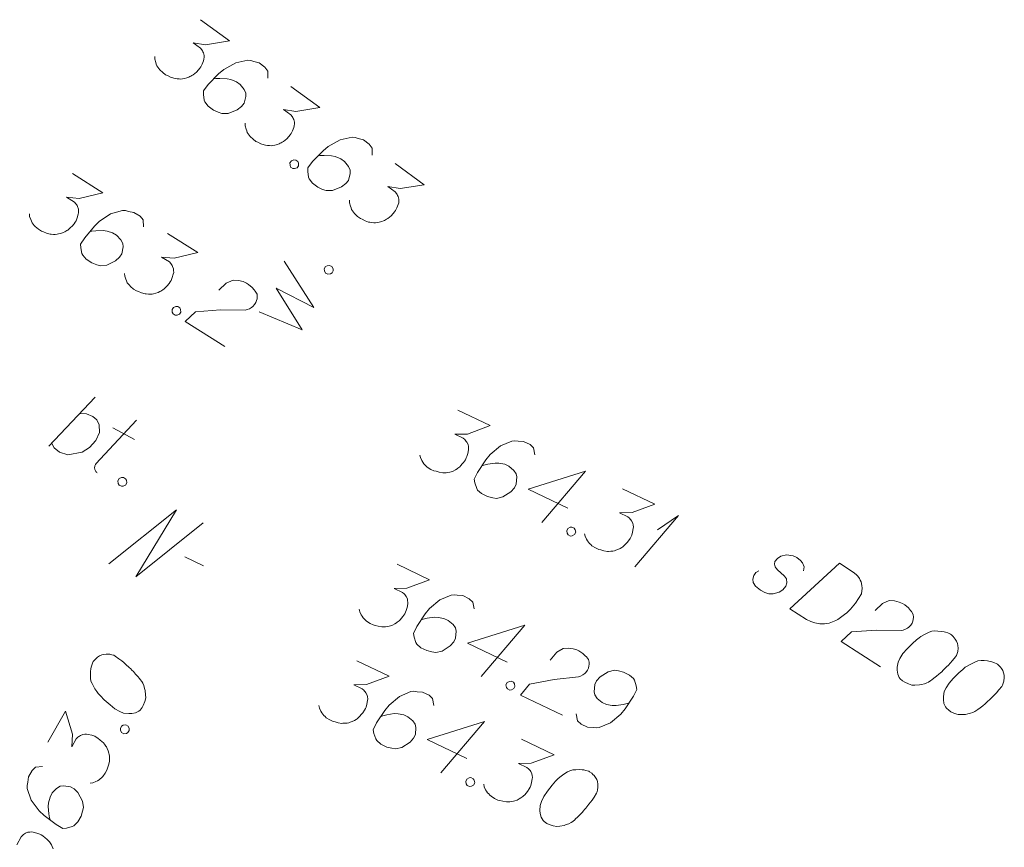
# Model space of a CAD drawing. Header units: metres. Extents: x 5555129 to 5556676, y 5635595 to 5636517.
# Tile 281 of 286: x 5556582 to 5556593, y 5636216 to 5636225. Entities that reach past the tile are written whole.
import ezdxf

# ---------------------------------------------------------------- set-up
doc = ezdxf.new("R2010")
doc.units = ezdxf.units.M
doc.header["$MEASUREMENT"] = 0
doc.linetypes.add('L_0_04', pattern=[1.5, 1, -0.5])
for name, color, linetype, lineweight in [('#digitalizacja', 7, 'Continuous', 18), ('#przekroje', 7, 'L_0_04', 18), ('#skartowane', 7, 'Continuous', 18)]:
    doc.layers.add(name, color=color, linetype=linetype, lineweight=lineweight)

# ---------------------------------------------------------------- blocks, each defined once
blk = doc.blocks.new('*U1861')
at = {"layer": '#skartowane', "color": 7, "linetype": 'ByBlock', "lineweight": 18}
for q in [(5555474.551, 5636460.573), (5555474.812, 5636460.998)]:
    blk.add_line((5555475.055, 5636461.164), q, dxfattribs=at)
blk = doc.blocks.new('*U1863')
at = {"layer": '#skartowane', "color": 7, "linetype": 'ByBlock', "lineweight": 18}
blk.add_line((5555467.802, 5636461.963), (5555468.335, 5636462.525), dxfattribs=at)
at = {"layer": '#skartowane', "color": 7, "linetype": 'ByBlock', "lineweight": 18, "flags": 128}
blk.add_lwpolyline([(5555468.158, 5636462.339), (5555468.238, 5636462.336), (5555468.308, 5636462.304), (5555468.354, 5636462.265), (5555468.383, 5636462.208), (5555468.387, 5636462.118), (5555468.344, 5636462.028), (5555468.271, 5636461.946), (5555468.187, 5636461.891), (5555468.022, 5636461.861), (5555467.926, 5636461.894), (5555467.864, 5636461.942), (5555467.835, 5636461.999)], dxfattribs=at)
blk = doc.blocks.new('*U1864')
at = {"layer": '#skartowane', "color": 7, "linetype": 'ByBlock', "lineweight": 18}
for p, q in [((5555468.343, 5636461.758), (5555468.811, 5636462.262)), ((5555468.54, 5636462.175), (5555468.788, 5636462.038))]:
    blk.add_line(p, q, dxfattribs=at)
at = {"layer": '#skartowane', "color": 7, "linetype": 'ByBlock', "lineweight": 18, "flags": 128}
blk.add_lwpolyline([(5555468.359, 5636461.654), (5555468.353, 5636461.659), (5555468.348, 5636461.665), (5555468.343, 5636461.672), (5555468.339, 5636461.679), (5555468.335, 5636461.686), (5555468.333, 5636461.694), (5555468.331, 5636461.702), (5555468.33, 5636461.71), (5555468.33, 5636461.718), (5555468.331, 5636461.726), (5555468.332, 5636461.734), (5555468.335, 5636461.742), (5555468.338, 5636461.749), (5555468.342, 5636461.756), (5555468.347, 5636461.762)], dxfattribs=at)

msp = doc.modelspace()

# ---------------------------------------------------------------- linework, layer by layer
at = {"layer": '#digitalizacja', "color": 36, "linetype": 'Continuous', "lineweight": 18, "true_color": 0x803300, "flags": 128}
for points in [[(5556591.06658, 5636218.83316), (5556591.07383, 5636218.87752), (5556591.05495, 5636218.92467), (5556591.03144, 5636218.95369), (5556590.98976, 5636218.98726), (5556590.9468, 5636219.00774), (5556590.868, 5636219.01602), (5556590.80276, 5636219.00163), (5556590.7656, 5636218.97626), (5556590.73516, 5636218.93965), (5556590.72924, 5636218.90845), (5556590.73959, 5636218.88076), (5556590.74639, 5636218.86947), (5556590.7699, 5636218.84045), (5556590.80157, 5636218.81316), (5556590.84499, 5636218.77142), (5556590.86849, 5636218.7424), (5556590.87427, 5636218.69667), (5556590.862, 5636218.65552), (5556590.82843, 5636218.61384), (5556590.7831, 5636218.58674), (5556590.71471, 5636218.56741), (5556590.66712, 5636218.56977), (5556590.62094, 5636218.58524), (5556590.56797, 5636218.61201), (5556590.51145, 5636218.65516), (5556590.48435, 5636218.7005), (5556590.48031, 5636218.73805), (5556590.49263, 5636218.77929), (5556590.51485, 5636218.81409), (5556590.54889, 5636218.83439)], [(5556591.47927, 5636218.91995), (5556591.64849, 5636218.81189), (5556591.68016, 5636218.7846), (5556591.6919, 5636218.77016), (5556591.71047, 5636218.74429), (5556591.71901, 5636218.72482), (5556591.72762, 5636218.70531), (5556591.73655, 5636218.66452), (5556591.73881, 5636218.63505), (5556591.73187, 5636218.56942), (5556591.66195, 5636218.45992), (5556591.62523, 5636218.41331), (5556591.60435, 5636218.39166), (5556591.5835, 5636218.36989), (5556591.56261, 5636218.34825), (5556591.53674, 5636218.32968), (5556591.50772, 5636218.30618), (5556591.45924, 5636218.27414), (5556591.43657, 5636218.26059), (5556591.36177, 5636218.23123), (5556591.3079, 5636218.22359), (5556591.25222, 5636218.22417), (5556591.19467, 5636218.23289), (5556591.1485, 5636218.24836), (5556591.10055, 5636218.27192), (5556590.90641, 5636218.39589), (5556591.47927, 5636218.91995)], [(5556591.88966, 5636218.37763), (5556591.97486, 5636218.45629), (5556592.05282, 5636218.49058), (5556592.11356, 5636218.48688), (5556592.16783, 5636218.47319), (5556592.20591, 5636218.45594), (5556592.23076, 5636218.44007), (5556592.27238, 5636218.40643), (5556592.29589, 5636218.3774), (5556592.30763, 5636218.36296), (5556592.32793, 5636218.32892), (5556592.33019, 5636218.29945), (5556592.32743, 5636218.27319), (5556592.32286, 5636218.25514), (5556592.31516, 5636218.23203), (5556592.29924, 5636218.20711), (5556592.27836, 5636218.18546), (5556592.26386, 5636218.17365), (5556592.2412, 5636218.16009), (5556592.21352, 5636218.14975), (5556592.18911, 5636218.14436), (5556591.90554, 5636218.15023), (5556591.61934, 5636218.12986), (5556591.49862, 5636218.01772), (5556591.95157, 5636217.72848)], [(5556592.76827, 5636218.09683), (5556592.75831, 5636218.10318), (5556592.72525, 5636218.11724), (5556592.70219, 5636218.12501), (5556592.68409, 5636218.12951), (5556592.65281, 5636218.13547), (5556592.61344, 5636218.13964), (5556592.57903, 5636218.14054), (5556592.5414, 5636218.13655), (5556592.51379, 5636218.12615), (5556592.48296, 5636218.11086), (5556592.45215, 5636218.09545), (5556592.41811, 5636218.07515), (5556592.39545, 5636218.0616), (5556592.36642, 5636218.03809), (5556592.31975, 5636217.99783), (5556592.25713, 5636217.93277), (5556592.20904, 5636217.87941), (5556592.17405, 5636217.82462), (5556592.15365, 5636217.7816), (5556592.14497, 5636217.72414), (5556592.14395, 5636217.6897), (5556592.14981, 5636217.64393), (5556592.16695, 5636217.60495), (5556592.17869, 5636217.5905), (5556592.20535, 5636217.56642), (5556592.23028, 5636217.5505), (5556592.27329, 5636217.53009), (5556592.31445, 5636217.51782), (5556592.34888, 5636217.5168), (5556592.3996, 5636217.5195), (5556592.42408, 5636217.52483), (5556592.4567, 5636217.53203), (5556592.4843, 5636217.54243), (5556592.50382, 5636217.55104), (5556592.52964, 5636217.56953), (5556592.54101, 5636217.57628), (5556592.56688, 5636217.59485), (5556592.5959, 5636217.61835), (5556592.62492, 5636217.64186), (5556592.64257, 5636217.65861), (5556592.6571, 5636217.6703), (5556592.67475, 5636217.68706), (5556592.71333, 5636217.72553), (5556592.73422, 5636217.74718), (5556592.75507, 5636217.76895), (5556592.78231, 5636217.80054), (5556592.81587, 5636217.84222), (5556592.82538, 5636217.85711), (5556592.83316, 5636217.88017), (5556592.84085, 5636217.90328), (5556592.84503, 5636217.94266), (5556592.84277, 5636217.97212), (5556592.83744, 5636217.9966), (5556592.82704, 5636218.02421), (5556592.81349, 5636218.04687), (5556592.80173, 5636218.06145), (5556592.78999, 5636218.0759), (5556592.76827, 5636218.09683)], [(5556593.30076, 5636217.75679), (5556593.29081, 5636217.76315), (5556593.25774, 5636217.7772), (5556593.23468, 5636217.78497), (5556593.21659, 5636217.78947), (5556593.18531, 5636217.79543), (5556593.14594, 5636217.79961), (5556593.11153, 5636217.8005), (5556593.07389, 5636217.79651), (5556593.04629, 5636217.78611), (5556593.01545, 5636217.77083), (5556592.98465, 5636217.75541), (5556592.95061, 5636217.73511), (5556592.92794, 5636217.72156), (5556592.89892, 5636217.69805), (5556592.85224, 5636217.65779), (5556592.78963, 5636217.59274), (5556592.74153, 5636217.53937), (5556592.70655, 5636217.48458), (5556592.68614, 5636217.44157), (5556592.67747, 5636217.3841), (5556592.67645, 5636217.34967), (5556592.6823, 5636217.30389), (5556592.69945, 5636217.26491), (5556592.71119, 5636217.25046), (5556592.73785, 5636217.22638), (5556592.76277, 5636217.21046), (5556592.80579, 5636217.19005), (5556592.84695, 5636217.17778), (5556592.88138, 5636217.17676), (5556592.93209, 5636217.17946), (5556592.95657, 5636217.1848), (5556592.98919, 5636217.19199), (5556593.0168, 5636217.20239), (5556593.03631, 5636217.211), (5556593.06213, 5636217.22949), (5556593.0735, 5636217.23624), (5556593.09937, 5636217.25481), (5556593.1284, 5636217.27832), (5556593.15742, 5636217.30182), (5556593.17507, 5636217.31857), (5556593.1896, 5636217.33026), (5556593.20725, 5636217.34702), (5556593.24583, 5636217.38549), (5556593.26671, 5636217.40714), (5556593.28756, 5636217.42891), (5556593.3148, 5636217.4605), (5556593.34837, 5636217.50218), (5556593.35788, 5636217.51707), (5556593.36565, 5636217.54014), (5556593.37335, 5636217.56325), (5556593.37753, 5636217.60262), (5556593.37527, 5636217.63208), (5556593.36994, 5636217.65656), (5556593.35954, 5636217.68417), (5556593.34599, 5636217.70684), (5556593.33422, 5636217.72141), (5556593.32248, 5636217.73586), (5556593.30076, 5636217.75679)]]:
    msp.add_lwpolyline(points, dxfattribs=at)
at = {"layer": '#przekroje', "color": 7, "linetype": 'Continuous'}
msp.add_line((5556583.94031, 5636218.9944), (5556584.15442, 5636218.89113), dxfattribs=at)
at = {"layer": '#przekroje', "color": 7, "linetype": 'Continuous', "flags": 128}
msp.add_lwpolyline([(5556583.0663, 5636218.91247), (5556583.84378, 5636219.53668), (5556583.37496, 5636218.76359), (5556584.15244, 5636219.38779)], dxfattribs=at)
at = {"layer": '#skartowane', "color": 7, "linetype": 'Continuous', "lineweight": 18, "flags": 128}
for points in [[(5556584.12193, 5636225.18293), (5556584.45449, 5636224.93742), (5556584.17843, 5636224.89166), (5556584.0353, 5636224.91652), (5556584.12082, 5636224.85339), (5556584.13634, 5636224.83465), (5556584.14231, 5636224.82285), (5556584.14833, 5636224.81112), (5556584.1543, 5636224.79932), (5556584.1628, 5636224.77107), (5556584.16176, 5636224.74977), (5556584.16076, 5636224.72854), (5556584.155, 5636224.71071), (5556584.13998, 5636224.67048), (5556584.12365, 5636224.6385), (5556584.1131, 5636224.62421), (5556584.09907, 5636224.6052), (5556584.07331, 5636224.58018), (5556584.0545, 5636224.56471), (5556584.03575, 5636224.54919), (5556584.02047, 5636224.53851), (5556584.00874, 5636224.53249), (5556583.99694, 5636224.52652), (5556583.98521, 5636224.5205), (5556583.96516, 5636224.51322), (5556583.93684, 5636224.50477), (5556583.91213, 5636224.50105), (5556583.89562, 5636224.49856), (5556583.87431, 5636224.49961), (5556583.85308, 5636224.5006), (5556583.82707, 5636224.50513), (5556583.81403, 5636224.50736), (5556583.77372, 5636224.52243), (5556583.74174, 5636224.53876), (5556583.7192, 5636224.54801), (5556583.68598, 5636224.57253), (5556583.65151, 5636224.60538), (5556583.6407, 5636224.62064), (5556583.63002, 5636224.63592), (5556583.61921, 5636224.65118), (5556583.61201, 5636224.67118), (5556583.60474, 5636224.69123), (5556583.59505, 5636224.72774), (5556583.59479, 5636224.75729)], [(5556584.89468, 5636224.50968), (5556584.89522, 5636224.58996), (5556584.86305, 5636224.63579), (5556584.79654, 5636224.68489), (5556584.735, 5636224.70096), (5556584.69949, 5636224.7125), (5556584.66515, 5636224.71578), (5556584.526, 5636224.68638), (5556584.38961, 5636224.61092), (5556584.32975, 5636224.55974), (5556584.20901, 5636224.43596), (5556584.15642, 5636224.36474), (5556584.15438, 5636224.3222), (5556584.16433, 5636224.25614), (5556584.17161, 5636224.23609), (5556584.20856, 5636224.18673), (5556584.27029, 5636224.14116), (5556584.32481, 5636224.11559), (5556584.36512, 5636224.10051), (5556584.44068, 5636224.10344), (5556584.54431, 5636224.14438), (5556584.5936, 5636224.1814), (5556584.62165, 5636224.2194), (5556584.64356, 5636224.29871), (5556584.64207, 5636224.33645), (5556584.6228, 5636224.38004), (5556584.57634, 5636224.43641), (5556584.53362, 5636224.46795), (5556584.47078, 5636224.49227), (5556584.42706, 5636224.50258), (5556584.342, 5636224.50666), (5556584.29593, 5636224.50391), (5556584.27115, 5636224.50025)], [(5556585.16231, 5636224.41486), (5556585.49487, 5636224.16934), (5556585.21881, 5636224.12359), (5556585.07568, 5636224.14845), (5556585.1612, 5636224.08532), (5556585.17672, 5636224.06658), (5556585.18269, 5636224.05478), (5556585.18871, 5636224.04305), (5556585.19467, 5636224.03125), (5556585.20318, 5636224.003), (5556585.20213, 5636223.9817), (5556585.20114, 5636223.96047), (5556585.19538, 5636223.94264), (5556585.18036, 5636223.90241), (5556585.16403, 5636223.87043), (5556585.15348, 5636223.85614), (5556585.13945, 5636223.83713), (5556585.11369, 5636223.81211), (5556585.09487, 5636223.79664), (5556585.07613, 5636223.78112), (5556585.06085, 5636223.77044), (5556585.04912, 5636223.76442), (5556585.03732, 5636223.75845), (5556585.02559, 5636223.75243), (5556585.00554, 5636223.74515), (5556584.97722, 5636223.7367), (5556584.95251, 5636223.73298), (5556584.93599, 5636223.73049), (5556584.91469, 5636223.73154), (5556584.89346, 5636223.73253), (5556584.86744, 5636223.73706), (5556584.85441, 5636223.73929), (5556584.8141, 5636223.75436), (5556584.78212, 5636223.77069), (5556584.75958, 5636223.77993), (5556584.72636, 5636223.80446), (5556584.69189, 5636223.8373), (5556584.68108, 5636223.85257), (5556584.6704, 5636223.86785), (5556584.65959, 5636223.88311), (5556584.65239, 5636223.90311), (5556584.64511, 5636223.92316), (5556584.63543, 5636223.95967), (5556584.63517, 5636223.98922)], [(5556586.09658, 5636223.62236), (5556586.09713, 5636223.70264), (5556586.06496, 5636223.74847), (5556585.99845, 5636223.79757), (5556585.93691, 5636223.81364), (5556585.90139, 5636223.82518), (5556585.86705, 5636223.82846), (5556585.72791, 5636223.79906), (5556585.59151, 5636223.7236), (5556585.53165, 5636223.67242), (5556585.41091, 5636223.54864), (5556585.35833, 5636223.47742), (5556585.35629, 5636223.43488), (5556585.36624, 5636223.36882), (5556585.37351, 5636223.34877), (5556585.41047, 5636223.29941), (5556585.47219, 5636223.25384), (5556585.52671, 5636223.22827), (5556585.56702, 5636223.21319), (5556585.64259, 5636223.21612), (5556585.74621, 5636223.25706), (5556585.7955, 5636223.29408), (5556585.82356, 5636223.33208), (5556585.84546, 5636223.41139), (5556585.84397, 5636223.44913), (5556585.82471, 5636223.49272), (5556585.77825, 5636223.54909), (5556585.73553, 5636223.58063), (5556585.67268, 5636223.60495), (5556585.62897, 5636223.61526), (5556585.5439, 5636223.61934), (5556585.49783, 5636223.61659), (5556585.47305, 5636223.61293)], [(5556585.21829, 5636223.56612), (5556585.24208, 5636223.54856), (5556585.24928, 5636223.52856), (5556585.24954, 5636223.49901), (5556585.23198, 5636223.47522), (5556585.20366, 5636223.46676), (5556585.18243, 5636223.46776), (5556585.15864, 5636223.48532), (5556585.15144, 5636223.50532), (5556585.15118, 5636223.53487), (5556585.16875, 5636223.55866), (5556585.19706, 5636223.56711), (5556585.21829, 5636223.56612)], [(5556586.36422, 5636223.52754), (5556586.69677, 5636223.28203), (5556586.42071, 5636223.23627), (5556586.27759, 5636223.26113), (5556586.3631, 5636223.198), (5556586.37862, 5636223.17926), (5556586.38459, 5636223.16746), (5556586.39061, 5636223.15573), (5556586.39658, 5636223.14393), (5556586.40509, 5636223.11568), (5556586.40404, 5636223.09438), (5556586.40305, 5636223.07315), (5556586.39728, 5636223.05532), (5556586.38226, 5636223.01509), (5556586.36593, 5636222.98311), (5556586.35538, 5636222.96882), (5556586.34135, 5636222.94981), (5556586.3156, 5636222.92479), (5556586.29678, 5636222.90932), (5556586.27804, 5636222.8938), (5556586.26275, 5636222.88312), (5556586.25102, 5636222.8771), (5556586.23922, 5636222.87113), (5556586.22749, 5636222.86511), (5556586.20744, 5636222.85783), (5556586.17913, 5636222.84938), (5556586.15442, 5636222.84566), (5556586.1379, 5636222.84317), (5556586.1166, 5636222.84422), (5556586.09537, 5636222.84521), (5556586.06935, 5636222.84974), (5556586.05631, 5636222.85197), (5556586.016, 5636222.86704), (5556585.98402, 5636222.88337), (5556585.96148, 5636222.89262), (5556585.92826, 5636222.91714), (5556585.89379, 5636222.94998), (5556585.88298, 5636222.96525), (5556585.8723, 5636222.98053), (5556585.86149, 5636222.99579), (5556585.85429, 5636223.01579), (5556585.84702, 5636223.03584), (5556585.83733, 5636223.07235), (5556585.83707, 5636223.1019)], [(5556582.64484, 5636223.40948), (5556582.99468, 5636223.18931), (5556582.72277, 5636223.1232), (5556582.5782, 5636223.13739), (5556582.66816, 5636223.08077), (5556582.68503, 5636223.06323), (5556582.69186, 5636223.0519), (5556582.69873, 5636223.04065), (5556582.70556, 5636223.02933), (5556582.71614, 5636223.00179), (5556582.71667, 5636222.98047), (5556582.71726, 5636222.95922), (5556582.71283, 5636222.94102), (5556582.70083, 5636222.89979), (5556582.68692, 5636222.86668), (5556582.67746, 5636222.85165), (5556582.66488, 5636222.83165), (5556582.64105, 5636222.80479), (5556582.62343, 5636222.78797), (5556582.60589, 5636222.7711), (5556582.59144, 5636222.75931), (5556582.58019, 5636222.75244), (5556582.56887, 5636222.74561), (5556582.55762, 5636222.73874), (5556582.53816, 5636222.73), (5556582.51055, 5636222.71947), (5556582.48618, 5636222.71392), (5556582.46989, 5636222.71022), (5556582.44857, 5636222.70968), (5556582.42733, 5636222.7091), (5556582.40105, 5636222.71168), (5556582.38788, 5636222.71294), (5556582.34657, 5636222.72498), (5556582.31346, 5636222.7389), (5556582.2903, 5636222.74644), (5556582.25535, 5636222.76844), (5556582.21854, 5636222.79863), (5556582.20663, 5636222.81305), (5556582.19484, 5636222.8275), (5556582.18293, 5636222.84192), (5556582.17427, 5636222.86133), (5556582.16553, 5636222.88078), (5556582.15316, 5636222.91648), (5556582.15071, 5636222.94593)], [(5556583.46538, 5636222.7954), (5556583.45997, 5636222.8755), (5556583.42449, 5636222.91881), (5556583.35452, 5636222.96285), (5556583.29196, 5636222.97431), (5556583.25568, 5636222.98318), (5556583.2212, 5636222.9839), (5556583.08462, 5636222.94427), (5556582.95419, 5636222.8589), (5556582.89829, 5636222.80342), (5556582.78707, 5636222.67103), (5556582.73991, 5636222.5961), (5556582.74103, 5636222.55354), (5556582.75585, 5636222.48839), (5556582.76459, 5636222.46893), (5556582.80511, 5636222.42245), (5556582.87004, 5636222.38158), (5556582.92631, 5636222.36013), (5556582.96762, 5636222.34808), (5556583.04276, 5636222.35661), (5556583.14306, 5636222.40512), (5556583.18947, 5636222.44569), (5556583.21464, 5636222.48567), (5556583.2306, 5636222.56638), (5556583.22631, 5636222.60391), (5556583.20387, 5636222.64595), (5556583.15336, 5636222.69872), (5556583.10841, 5636222.727), (5556583.04394, 5636222.7466), (5556582.99958, 5636222.75363), (5556582.91445, 5636222.7514), (5556582.86871, 5636222.74524), (5556582.84426, 5636222.73975)], [(5556583.73931, 5636222.72068), (5556584.08915, 5636222.50051), (5556583.81725, 5636222.4344), (5556583.67267, 5636222.44859), (5556583.76263, 5636222.39197), (5556583.7795, 5636222.37443), (5556583.78633, 5636222.3631), (5556583.79321, 5636222.35185), (5556583.80003, 5636222.34053), (5556583.81061, 5636222.31299), (5556583.81115, 5636222.29167), (5556583.81173, 5636222.27042), (5556583.80731, 5636222.25222), (5556583.79531, 5636222.21098), (5556583.7814, 5636222.17788), (5556583.77194, 5636222.16284), (5556583.75935, 5636222.14285), (5556583.73552, 5636222.11599), (5556583.71791, 5636222.09917), (5556583.70036, 5636222.0823), (5556583.68592, 5636222.07051), (5556583.67467, 5636222.06364), (5556583.66334, 5636222.05681), (5556583.65209, 5636222.04994), (5556583.63263, 5636222.04119), (5556583.60502, 5636222.03066), (5556583.58065, 5636222.02512), (5556583.56437, 5636222.02142), (5556583.54305, 5636222.02088), (5556583.5218, 5636222.0203), (5556583.49552, 5636222.02288), (5556583.48235, 5636222.02414), (5556583.44104, 5636222.03618), (5556583.40793, 5636222.0501), (5556583.38477, 5636222.05764), (5556583.34983, 5636222.07963), (5556583.31301, 5636222.10983), (5556583.3011, 5636222.12425), (5556583.28932, 5636222.1387), (5556583.27741, 5636222.15312), (5556583.26874, 5636222.17253), (5556583.26, 5636222.19198), (5556583.24763, 5636222.22768), (5556583.24518, 5636222.25713)], [(5556584.79496, 5636221.81849), (5556585.29294, 5636221.61097), (5556584.99025, 5636222.0895), (5556585.42723, 5636221.86733), (5556585.08591, 5636222.39938)], [(5556585.5465, 5636222.31149), (5556585.56022, 5636222.33768), (5556585.57888, 5636222.34785), (5556585.60805, 5636222.35263), (5556585.63424, 5636222.33891), (5556585.64693, 5636222.31221), (5556585.64919, 5636222.29108), (5556585.63547, 5636222.26488), (5556585.61681, 5636222.25471), (5556585.58764, 5636222.24994), (5556585.56145, 5636222.26366), (5556585.54876, 5636222.29035), (5556585.5465, 5636222.31149)], [(5556584.33318, 5636222.06784), (5556584.41786, 5636222.14706), (5556584.49559, 5636222.18187), (5556584.55636, 5636222.17856), (5556584.61071, 5636222.16524), (5556584.64891, 5636222.14823), (5556584.67386, 5636222.13253), (5556584.7157, 5636222.09916), (5556584.7394, 5636222.07029), (5556584.75123, 5636222.05592), (5556584.77176, 5636222.02202), (5556584.77421, 5636221.99257), (5556584.77163, 5636221.96628), (5556584.76717, 5636221.94821), (5556584.75963, 5636221.92505), (5556584.74388, 5636221.90002), (5556584.72314, 5636221.87824), (5556584.70872, 5636221.86633), (5556584.68614, 5636221.85263), (5556584.65853, 5636221.8421), (5556584.63416, 5636221.83655), (5556584.35056, 5636221.84055), (5556584.06449, 5636221.8183), (5556583.94452, 5636221.70536), (5556584.39936, 5636221.41911)], [(5556583.85808, 5636221.87843), (5556583.88311, 5636221.86268), (5556583.89177, 5636221.84328), (5556583.89422, 5636221.81382), (5556583.87847, 5636221.7888), (5556583.85086, 5636221.77827), (5556583.82961, 5636221.77768), (5556583.80458, 5636221.79343), (5556583.79592, 5636221.81284), (5556583.79347, 5636221.84229), (5556583.80922, 5636221.86732), (5556583.83683, 5636221.87785), (5556583.85808, 5636221.87843)], [(5556587.08413, 5636220.68415), (5556587.45721, 5636220.50615), (5556587.19483, 5636220.40887), (5556587.04959, 5636220.40615), (5556587.14552, 5636220.36038), (5556587.16432, 5636220.34492), (5556587.17242, 5636220.33446), (5556587.18055, 5636220.32409), (5556587.18865, 5636220.31363), (5556587.20236, 5636220.28751), (5556587.20537, 5636220.2664), (5556587.20842, 5636220.24536), (5556587.20614, 5636220.22677), (5556587.19902, 5636220.18442), (5556587.18906, 5636220.14992), (5556587.18141, 5636220.13389), (5556587.17124, 5636220.11257), (5556587.15069, 5636220.08312), (5556587.13515, 5636220.06436), (5556587.11969, 5636220.04556), (5556587.10671, 5636220.03218), (5556587.09634, 5636220.02404), (5556587.08588, 5636220.01595), (5556587.07551, 5636220.00781), (5556587.0572, 5636219.99686), (5556587.031, 5636219.98319), (5556587.00744, 5636219.97486), (5556586.9917, 5636219.96928), (5556586.97058, 5636219.96627), (5556586.94955, 5636219.96322), (5556586.92314, 5636219.96273), (5556586.90992, 5636219.96245), (5556586.86749, 5636219.96961), (5556586.83299, 5636219.97957), (5556586.8091, 5636219.98438), (5556586.77184, 5636220.00216), (5556586.73176, 5636220.02787), (5556586.71826, 5636220.0408), (5556586.70487, 5636220.05378), (5556586.69136, 5636220.06672), (5556586.6805, 5636220.08499), (5556586.66956, 5636220.1033), (5556586.65312, 5636220.13731), (5556586.64726, 5636220.16628)], [(5556587.97052, 5636220.16965), (5556587.95583, 5636220.24857), (5556587.91556, 5636220.28747), (5556587.84094, 5636220.32307), (5556587.77747, 5636220.32718), (5556587.74041, 5636220.33178), (5556587.70607, 5636220.32848), (5556587.57503, 5636220.27323), (5556587.45542, 5636220.17327), (5556587.40635, 5636220.11167), (5556587.31127, 5636219.96724), (5556587.27315, 5636219.88734), (5556587.27921, 5636219.84519), (5556587.30151, 5636219.78221), (5556587.31245, 5636219.76391), (5556587.3581, 5636219.72245), (5556587.42734, 5636219.68941), (5556587.48572, 5636219.67464), (5556587.52816, 5636219.66748), (5556587.6018, 5636219.68469), (5556587.69578, 5636219.74454), (5556587.73715, 5636219.79023), (5556587.7575, 5636219.83286), (5556587.76397, 5636219.91488), (5556587.75534, 5636219.95166), (5556587.72816, 5636219.9908), (5556587.67186, 5636220.03734), (5556587.62393, 5636220.06021), (5556587.55761, 5636220.07217), (5556587.51274, 5636220.074), (5556587.42844, 5636220.06188), (5556587.38373, 5636220.05044), (5556587.36009, 5636220.04215)], [(5556583.23274, 5636219.90928), (5556583.25861, 5636219.89495), (5556583.26835, 5636219.87606), (5556583.27244, 5636219.84679), (5556583.25811, 5636219.82092), (5556583.23113, 5636219.80886), (5556583.20995, 5636219.80709), (5556583.18408, 5636219.82142), (5556583.17435, 5636219.84031), (5556583.17026, 5636219.86958), (5556583.18458, 5636219.89545), (5556583.21156, 5636219.90751), (5556583.23274, 5636219.90928)], [(5556588.35161, 5636219.556), (5556587.89326, 5636219.77468), (5556588.55503, 5636219.98237), (5556588.05087, 5636219.39192)], [(5556588.9814, 5636219.77895), (5556589.35448, 5636219.60095), (5556589.0921, 5636219.50368), (5556588.94686, 5636219.50095), (5556589.04279, 5636219.45518), (5556589.06159, 5636219.43972), (5556589.06968, 5636219.42927), (5556589.07782, 5636219.41889), (5556589.08592, 5636219.40844), (5556589.09963, 5636219.38232), (5556589.10264, 5636219.3612), (5556589.10569, 5636219.34017), (5556589.10341, 5636219.32158), (5556589.09629, 5636219.27922), (5556589.08632, 5636219.24472), (5556589.07867, 5636219.22869), (5556589.0685, 5636219.20737), (5556589.04796, 5636219.17792), (5556589.03242, 5636219.15916), (5556589.01696, 5636219.14037), (5556589.00398, 5636219.12698), (5556588.9936, 5636219.11885), (5556588.98315, 5636219.11075), (5556588.97277, 5636219.10261), (5556588.95447, 5636219.09167), (5556588.92826, 5636219.078), (5556588.90471, 5636219.06966), (5556588.88896, 5636219.06409), (5556588.86785, 5636219.06108), (5556588.84681, 5636219.05802), (5556588.82041, 5636219.05754), (5556588.80719, 5636219.05725), (5556588.76475, 5636219.06441), (5556588.73025, 5636219.07438), (5556588.70637, 5636219.07918), (5556588.66911, 5636219.09696), (5556588.62903, 5636219.12267), (5556588.61552, 5636219.13561), (5556588.60214, 5636219.14859), (5556588.58863, 5636219.16153), (5556588.57777, 5636219.17979), (5556588.56683, 5636219.1981), (5556588.55039, 5636219.23211), (5556588.54453, 5636219.26108)], [(5556588.39786, 5636219.33765), (5556588.42455, 5636219.32492), (5556588.43541, 5636219.30665), (5556588.44127, 5636219.27768), (5556588.42854, 5636219.25099), (5556588.40234, 5636219.23732), (5556588.38131, 5636219.23427), (5556588.35462, 5636219.247), (5556588.34375, 5636219.26527), (5556588.33789, 5636219.29424), (5556588.35063, 5636219.32093), (5556588.37683, 5636219.3346), (5556588.39786, 5636219.33765)], [(5556586.38497, 5636218.90893), (5556586.75804, 5636218.73093), (5556586.49567, 5636218.63366), (5556586.35043, 5636218.63093), (5556586.44636, 5636218.58516), (5556586.46516, 5636218.5697), (5556586.47325, 5636218.55924), (5556586.48139, 5636218.54887), (5556586.48949, 5636218.53841), (5556586.5032, 5636218.5123), (5556586.50621, 5636218.49118), (5556586.50926, 5636218.47015), (5556586.50698, 5636218.45155), (5556586.49986, 5636218.4092), (5556586.48989, 5636218.3747), (5556586.48224, 5636218.35867), (5556586.47207, 5636218.33735), (5556586.45153, 5636218.3079), (5556586.43599, 5636218.28914), (5556586.42053, 5636218.27035), (5556586.40755, 5636218.25696), (5556586.39717, 5636218.24882), (5556586.38672, 5636218.24073), (5556586.37634, 5636218.23259), (5556586.35803, 5636218.22165), (5556586.33183, 5636218.20798), (5556586.30828, 5636218.19964), (5556586.29253, 5636218.19406), (5556586.27142, 5636218.19105), (5556586.25038, 5636218.188), (5556586.22398, 5636218.18751), (5556586.21076, 5636218.18723), (5556586.16832, 5636218.19439), (5556586.13382, 5636218.20436), (5556586.10994, 5636218.20916), (5556586.07267, 5636218.22694), (5556586.0326, 5636218.25265), (5556586.01909, 5636218.26559), (5556586.00571, 5636218.27857), (5556585.9922, 5636218.2915), (5556585.98134, 5636218.30977), (5556585.97039, 5636218.32808), (5556585.95396, 5636218.36209), (5556585.9481, 5636218.39106)], [(5556587.27136, 5636218.39443), (5556587.25667, 5636218.47336), (5556587.21639, 5636218.51225), (5556587.14178, 5636218.54785), (5556587.07831, 5636218.55196), (5556587.04125, 5636218.55656), (5556587.00691, 5636218.55326), (5556586.87587, 5636218.49801), (5556586.75625, 5636218.39805), (5556586.70719, 5636218.33646), (5556586.61211, 5636218.19203), (5556586.57398, 5636218.11212), (5556586.58005, 5636218.06998), (5556586.60234, 5636218.007), (5556586.61329, 5636217.98869), (5556586.65893, 5636217.94723), (5556586.72818, 5636217.91419), (5556586.78656, 5636217.89942), (5556586.82899, 5636217.89226), (5556586.90263, 5636217.90947), (5556586.99661, 5636217.96932), (5556587.03799, 5636218.01501), (5556587.05833, 5636218.05764), (5556587.0648, 5636218.13967), (5556587.05618, 5636218.17644), (5556587.029, 5636218.21558), (5556586.97269, 5636218.26213), (5556586.92477, 5636218.28499), (5556586.85845, 5636218.29695), (5556586.81358, 5636218.29878), (5556586.72928, 5636218.28666), (5556586.68457, 5636218.27523), (5556586.66093, 5636218.26693)], [(5556587.65244, 5636217.78079), (5556587.19409, 5636217.99947), (5556587.85587, 5636218.20716), (5556587.3517, 5636217.61671)], [(5556582.88646, 5636217.78962), (5556582.88068, 5636217.77932), (5556582.86851, 5636217.74552), (5556582.86204, 5636217.72206), (5556582.85857, 5636217.70374), (5556582.85438, 5636217.67217), (5556582.85242, 5636217.63263), (5556582.85346, 5636217.59823), (5556582.85957, 5636217.56088), (5556582.8715, 5636217.5339), (5556582.8885, 5636217.50397), (5556582.90562, 5636217.47408), (5556582.9278, 5636217.44124), (5556582.94261, 5636217.41937), (5556582.96771, 5636217.39172), (5556583.01053, 5636217.34738), (5556583.07901, 5636217.28852), (5556583.13499, 5636217.24351), (5556583.19166, 5636217.21166), (5556583.23576, 5636217.1937), (5556583.29362, 5636217.18828), (5556583.32806, 5636217.18919), (5556583.37343, 5636217.19761), (5556583.41138, 5636217.21693), (5556583.42515, 5636217.22946), (5556583.4477, 5636217.25743), (5556583.46218, 5636217.28321), (5556583.48014, 5636217.32731), (5556583.49008, 5636217.36909), (5556583.48916, 5636217.40352), (5556583.48361, 5636217.45401), (5556583.47691, 5636217.47815), (5556583.46789, 5636217.51031), (5556583.45596, 5636217.53729), (5556583.44626, 5636217.55629), (5556583.42635, 5636217.58103), (5556583.41897, 5636217.592), (5556583.39898, 5636217.61678), (5556583.37387, 5636217.64444), (5556583.34877, 5636217.67209), (5556583.33105, 5636217.68877), (5556583.31857, 5636217.70262), (5556583.30085, 5636217.7193), (5556583.26026, 5636217.75566), (5556583.23748, 5636217.77529), (5556583.21457, 5636217.79489), (5556583.18149, 5636217.8203), (5556583.13799, 5636217.85147), (5556583.12259, 5636217.86013), (5556583.09912, 5636217.86659), (5556583.07562, 5636217.87298), (5556583.03607, 5636217.87494), (5556583.00678, 5636217.87102), (5556582.98264, 5636217.86432), (5556582.95566, 5636217.85239), (5556582.93379, 5636217.83758), (5556582.91991, 5636217.82502), (5556582.90614, 5636217.81248), (5556582.88646, 5636217.78962)], [(5556588.14855, 5636217.8058), (5556588.22345, 5636217.89433), (5556588.2966, 5636217.93794), (5556588.35734, 5636217.94173), (5556588.41287, 5636217.93481), (5556588.45279, 5636217.92236), (5556588.47939, 5636217.90967), (5556588.52484, 5636217.88139), (5556588.55173, 5636217.85548), (5556588.56515, 5636217.84258), (5556588.58948, 5636217.81129), (5556588.59534, 5636217.78233), (5556588.59583, 5636217.75592), (5556588.59351, 5636217.73745), (5556588.58871, 5636217.71357), (5556588.57598, 5636217.68688), (5556588.55791, 5636217.66284), (5556588.54498, 5636217.64933), (5556588.52415, 5636217.6331), (5556588.49794, 5636217.61943), (5556588.47439, 5636217.61109), (5556588.19224, 5636217.58208), (5556587.91071, 5636217.52671), (5556587.80468, 5636217.40059), (5556588.28972, 5636217.16917)], [(5556585.92172, 5636217.79776), (5556586.29479, 5636217.61976), (5556586.03242, 5636217.52249), (5556585.88718, 5636217.51976), (5556585.98311, 5636217.47399), (5556586.00191, 5636217.45853), (5556586.01, 5636217.44807), (5556586.01814, 5636217.4377), (5556586.02624, 5636217.42724), (5556586.03995, 5636217.40113), (5556586.04296, 5636217.38001), (5556586.04601, 5636217.35898), (5556586.04373, 5636217.34038), (5556586.03661, 5636217.29803), (5556586.02664, 5636217.26353), (5556586.01899, 5636217.2475), (5556586.00882, 5636217.22618), (5556585.98828, 5636217.19673), (5556585.97273, 5636217.17797), (5556585.95728, 5636217.15918), (5556585.9443, 5636217.14579), (5556585.93392, 5636217.13765), (5556585.92347, 5636217.12956), (5556585.91309, 5636217.12142), (5556585.89478, 5636217.11048), (5556585.86858, 5636217.09681), (5556585.84503, 5636217.08847), (5556585.82928, 5636217.08289), (5556585.80817, 5636217.07988), (5556585.78713, 5636217.07683), (5556585.76073, 5636217.07634), (5556585.74751, 5636217.07606), (5556585.70507, 5636217.08322), (5556585.67057, 5636217.09319), (5556585.64669, 5636217.09799), (5556585.60942, 5636217.11577), (5556585.56935, 5636217.14148), (5556585.55584, 5636217.15442), (5556585.54246, 5636217.1674), (5556585.52895, 5636217.18033), (5556585.51809, 5636217.1986), (5556585.50714, 5636217.21691), (5556585.49071, 5636217.25092), (5556585.48485, 5636217.27989)], [(5556588.44786, 5636217.18532), (5556588.46255, 5636217.1064), (5556588.50291, 5636217.06746), (5556588.57752, 5636217.03186), (5556588.64099, 5636217.02775), (5556588.67805, 5636217.02316), (5556588.71231, 5636217.02649), (5556588.84335, 5636217.08174), (5556588.96304, 5636217.18166), (5556589.01203, 5636217.2433), (5556589.10711, 5636217.38773), (5556589.14523, 5636217.46763), (5556589.13917, 5636217.50978), (5556589.11687, 5636217.57276), (5556589.10601, 5636217.59103), (5556589.06036, 5636217.63248), (5556588.99104, 5636217.66556), (5556588.93266, 5636217.68033), (5556588.8903, 5636217.68745), (5556588.81666, 5636217.67024), (5556588.72268, 5636217.61039), (5556588.68123, 5636217.56475), (5556588.66088, 5636217.52211), (5556588.6545, 5636217.44005), (5556588.66312, 5636217.40327), (5556588.69022, 5636217.36417), (5556588.74652, 5636217.31763), (5556588.79453, 5636217.29472), (5556588.86076, 5636217.2828), (5556588.90572, 5636217.28093), (5556588.99002, 5636217.29305), (5556589.03473, 5636217.30449), (5556589.05829, 5636217.31283)], [(5556587.6987, 5636217.56243), (5556587.72539, 5636217.5497), (5556587.73625, 5636217.53143), (5556587.74211, 5636217.50246), (5556587.72938, 5636217.47577), (5556587.70317, 5636217.4621), (5556587.68214, 5636217.45905), (5556587.65545, 5636217.47179), (5556587.64459, 5636217.49005), (5556587.63873, 5636217.51902), (5556587.65146, 5636217.54571), (5556587.67767, 5636217.55938), (5556587.6987, 5636217.56243)], [(5556586.80811, 5636217.28326), (5556586.79342, 5636217.36219), (5556586.75314, 5636217.40108), (5556586.67853, 5636217.43668), (5556586.61506, 5636217.44079), (5556586.578, 5636217.44539), (5556586.54366, 5636217.44209), (5556586.41261, 5636217.38684), (5556586.293, 5636217.28688), (5556586.24394, 5636217.22529), (5556586.14886, 5636217.08086), (5556586.11073, 5636217.00095), (5556586.1168, 5636216.9588), (5556586.13909, 5636216.89583), (5556586.15004, 5636216.87752), (5556586.19568, 5636216.83606), (5556586.26493, 5636216.80302), (5556586.32331, 5636216.78825), (5556586.36574, 5636216.78109), (5556586.43938, 5636216.7983), (5556586.53336, 5636216.85815), (5556586.57474, 5636216.90384), (5556586.59508, 5636216.94647), (5556586.60155, 5636217.0285), (5556586.59293, 5636217.06527), (5556586.56575, 5636217.10441), (5556586.50944, 5636217.15096), (5556586.46152, 5636217.17382), (5556586.3952, 5636217.18578), (5556586.35033, 5636217.18761), (5556586.26603, 5636217.17549), (5556586.22132, 5636217.16406), (5556586.19768, 5636217.15576)], [(5556582.36282, 5636216.8579), (5556582.56534, 5636217.21825), (5556582.64487, 5636216.94996), (5556582.63788, 5636216.80486), (5556582.68996, 5636216.89752), (5556582.70664, 5636216.91524), (5556582.71762, 5636216.92262), (5556582.72851, 5636216.93005), (5556582.73948, 5636216.93743), (5556582.76646, 5636216.94936), (5556582.78773, 5636216.95096), (5556582.80892, 5636216.9526), (5556582.82732, 5636216.94908), (5556582.8691, 5636216.93915), (5556582.90286, 5636216.9269), (5556582.91834, 5636216.91819), (5556582.93893, 5636216.90662), (5556582.96695, 5636216.88415), (5556582.98463, 5636216.86739), (5556583.00235, 5636216.85071), (5556583.01483, 5636216.83687), (5556583.02226, 5636216.82597), (5556583.02964, 5636216.815), (5556583.03706, 5636216.8041), (5556583.04676, 5636216.78511), (5556583.05865, 5636216.75805), (5556583.0654, 5636216.73399), (5556583.06991, 5636216.71791), (5556583.0715, 5636216.69664), (5556583.07314, 5636216.67545), (5556583.07186, 5636216.64907), (5556583.07126, 5636216.63586), (5556583.06128, 5636216.594), (5556583.04903, 5636216.56024), (5556583.04265, 5636216.53673), (5556583.02242, 5636216.50074), (5556582.99408, 5636216.46247), (5556582.98027, 5636216.44986), (5556582.96643, 5636216.43737), (5556582.95262, 5636216.42476), (5556582.93366, 5636216.41514), (5556582.91467, 5636216.40544), (5556582.87963, 5636216.39132), (5556582.85034, 5636216.38741)], [(5556587.18919, 5636216.66962), (5556586.73084, 5636216.8883), (5556587.39262, 5636217.09599), (5556586.88845, 5636216.50554)], [(5556583.19812, 5636217.01836), (5556583.21261, 5636217.04414), (5556583.23156, 5636217.05375), (5556583.26086, 5636217.05766), (5556583.28664, 5636217.04318), (5556583.29853, 5636217.01612), (5556583.30016, 5636216.99493), (5556583.28568, 5636216.96915), (5556583.26672, 5636216.95953), (5556583.23743, 5636216.95562), (5556583.21165, 5636216.97011), (5556583.19976, 5636216.99717), (5556583.19812, 5636217.01836)], [(5556587.81899, 5636216.89256), (5556588.19206, 5636216.71457), (5556587.92969, 5636216.61729), (5556587.78444, 5636216.61457), (5556587.88038, 5636216.56879), (5556587.89917, 5636216.55334), (5556587.90727, 5636216.54288), (5556587.91541, 5636216.5325), (5556587.9235, 5636216.52205), (5556587.93721, 5636216.49593), (5556587.94022, 5636216.47481), (5556587.94327, 5636216.45378), (5556587.941, 5636216.43519), (5556587.93388, 5636216.39284), (5556587.92391, 5636216.35834), (5556587.91626, 5636216.34231), (5556587.90609, 5636216.32099), (5556587.88554, 5636216.29153), (5556587.87, 5636216.27278), (5556587.85454, 5636216.25398), (5556587.84156, 5636216.2406), (5556587.83119, 5636216.23246), (5556587.82073, 5636216.22436), (5556587.81036, 5636216.21623), (5556587.79205, 5636216.20528), (5556587.76585, 5636216.19161), (5556587.74229, 5636216.18327), (5556587.72655, 5636216.1777), (5556587.70543, 5636216.17469), (5556587.6844, 5636216.17164), (5556587.658, 5636216.17115), (5556587.64477, 5636216.17086), (5556587.60234, 5636216.17802), (5556587.56784, 5636216.18799), (5556587.54396, 5636216.19279), (5556587.50669, 5636216.21057), (5556587.46662, 5636216.23629), (5556587.45311, 5636216.24922), (5556587.43972, 5636216.2622), (5556587.42622, 5636216.27514), (5556587.41536, 5636216.29341), (5556587.40441, 5636216.31171), (5556587.38798, 5636216.34573), (5556587.38212, 5636216.37469)], [(5556582.3018, 5636216.5806), (5556582.22207, 5636216.57122), (5556582.18057, 5636216.53363), (5556582.14006, 5636216.46156), (5556582.13172, 5636216.39851), (5556582.12466, 5636216.36184), (5556582.12565, 5636216.32735), (5556582.17202, 5636216.19291), (5556582.26377, 5636216.06689), (5556582.32195, 5636216.01382), (5556582.4597, 5636215.9093), (5556582.53688, 5636215.86592), (5556582.57934, 5636215.86915), (5556582.64367, 5636215.88719), (5556582.66266, 5636215.89689), (5556582.70708, 5636215.93966), (5556582.74467, 5636216.00655), (5556582.7633, 5636216.06381), (5556582.77328, 5636216.10567), (5556582.76103, 5636216.1803), (5556582.7076, 5636216.27807), (5556582.66478, 5636216.3224), (5556582.6236, 5636216.34555), (5556582.54219, 5636216.35748), (5556582.50492, 5636216.35133), (5556582.46405, 5636216.32683), (5556582.41385, 5636216.27376), (5556582.38783, 5636216.22747), (5556582.37147, 5636216.1621), (5556582.36664, 5636216.11745), (5556582.37311, 5636216.03253), (5556582.38153, 5636215.98716), (5556582.38823, 5636215.96301)], [(5556588.6024, 5636216.51879), (5556588.59174, 5636216.52388), (5556588.5572, 5636216.53376), (5556588.53336, 5636216.53865), (5556588.51485, 5636216.54088), (5556588.48308, 5636216.54296), (5556588.44349, 5636216.54227), (5556588.40923, 5636216.53893), (5556588.37237, 5636216.53035), (5556588.34625, 5636216.51664), (5556588.31753, 5636216.49768), (5556588.28885, 5636216.4786), (5556588.25756, 5636216.45427), (5556588.23673, 5636216.43803), (5556588.21082, 5636216.41114), (5556588.16944, 5636216.36545), (5556588.11529, 5636216.2932), (5556588.07411, 5636216.23433), (5556588.04612, 5636216.17566), (5556588.03115, 5636216.13046), (5556588.02961, 5636216.07237), (5556588.03282, 5636216.03807), (5556588.04425, 5636215.99336), (5556588.06606, 5636215.95678), (5556588.07948, 5636215.94388), (5556588.1089, 5636215.92326), (5556588.13559, 5636215.91052), (5556588.18079, 5636215.89555), (5556588.22314, 5636215.88843), (5556588.25744, 5636215.89164), (5556588.30744, 5636215.90055), (5556588.33108, 5636215.90885), (5556588.36257, 5636215.92), (5556588.38868, 5636215.93371), (5556588.40699, 5636215.94465), (5556588.43035, 5636215.96618), (5556588.4408, 5636215.97427), (5556588.4642, 5636215.99588), (5556588.49011, 5636216.02277), (5556588.51603, 5636216.04966), (5556588.53149, 5636216.06846), (5556588.54447, 5636216.08184), (5556588.55993, 5636216.10064), (5556588.59349, 5636216.14356), (5556588.61156, 5636216.1676), (5556588.62958, 5636216.19177), (5556588.65273, 5636216.22647), (5556588.68092, 5636216.27196), (5556588.68853, 5636216.28791), (5556588.69341, 5636216.31175), (5556588.69821, 5636216.33563), (5556588.69752, 5636216.37522), (5556588.69166, 5636216.40418), (5556588.68336, 5636216.42782), (5556588.66965, 5636216.45394), (5556588.65342, 5636216.47477), (5556588.63995, 5636216.48779), (5556588.62653, 5636216.50069), (5556588.6024, 5636216.51879)], [(5556587.23545, 5636216.45126), (5556587.26214, 5636216.43853), (5556587.273, 5636216.42026), (5556587.27886, 5636216.39129), (5556587.26613, 5636216.3646), (5556587.23992, 5636216.35093), (5556587.21889, 5636216.34788), (5556587.1922, 5636216.36062), (5556587.18134, 5636216.37888), (5556587.17548, 5636216.40785), (5556587.18821, 5636216.43454), (5556587.21442, 5636216.44821), (5556587.23545, 5636216.45126)], [(5556582.00429, 5636215.67753), (5556582.05637, 5636215.77019), (5556582.07305, 5636215.78791), (5556582.08403, 5636215.79529), (5556582.09492, 5636215.80272), (5556582.10589, 5636215.8101), (5556582.13287, 5636215.82203), (5556582.15414, 5636215.82362), (5556582.17533, 5636215.82526), (5556582.19373, 5636215.82175), (5556582.23551, 5636215.81181), (5556582.26927, 5636215.79956), (5556582.28475, 5636215.79086), (5556582.30534, 5636215.77929), (5556582.33336, 5636215.75682), (5556582.35103, 5636215.74006), (5556582.36876, 5636215.72338), (5556582.38124, 5636215.70953), (5556582.38867, 5636215.69864), (5556582.39605, 5636215.68766), (5556582.40347, 5636215.67677), (5556582.41317, 5636215.65777), (5556582.42506, 5636215.63072)]]:
    msp.add_lwpolyline(points, dxfattribs=at)

# ---------------------------------------------------------------- block references
at = {"layer": '#skartowane', "color": 7, "linetype": 'Continuous', "lineweight": 18}
for name in ['*U1863', '*U1864', '*U1861']:
    msp.add_blockref(name, (1114.57154, -241.69257), dxfattribs=at)

doc.saveas('drawing.dxf')
